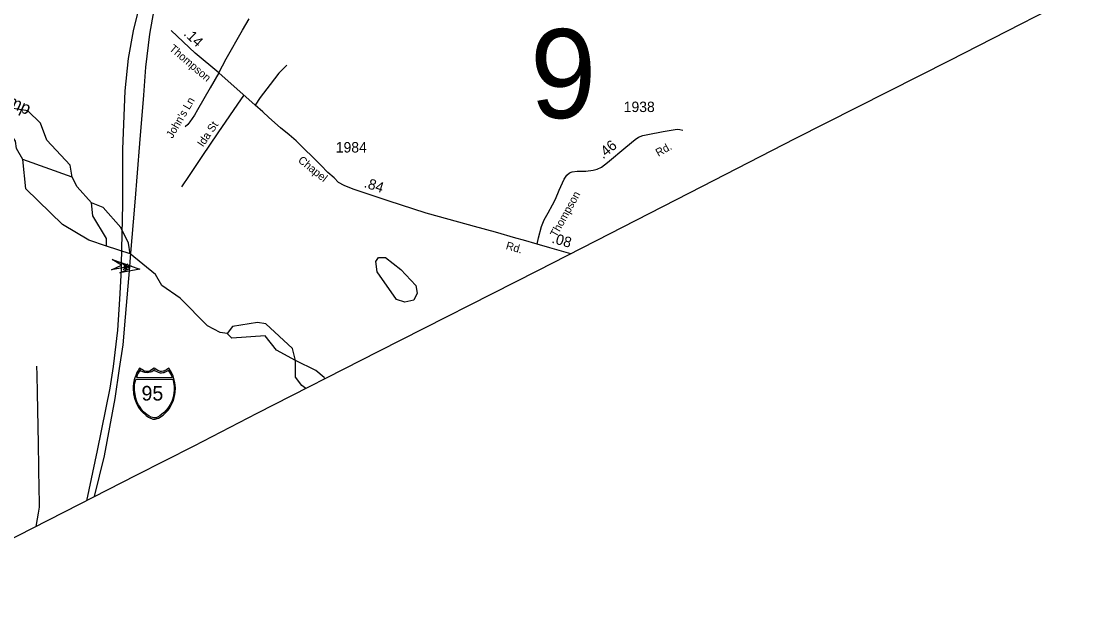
# Model space of a CAD drawing. Extents: x 2220236 to 2384410, y 720751 to 894131.
# Drawn here: x 2299448 to 2312183, y 748943 to 756055 of the extents above; entities that cross this region are included whole.
import ezdxf

# ---------------------------------------------------------------- set-up
doc = ezdxf.new("R2010")
doc.units = 0
for name, color, linetype in [('Exist Boundary Political CountyLine', 7, 'Continuous'), ('Exist Hydrographic Creek Single Shore', 7, 'Continuous'), ('Exist Hydrographic Creek Single Shore Label', 7, 'Continuous'), ('Exist Hydrographic Misc Water Feature', 7, 'Continuous'), ('Exist Hydrographic Pond Under 1500 Sq Ft', 7, 'Continuous'), ('Exist Road Non-System Type 51', 7, 'Continuous'), ('Exist Road Non-System Type 51 Label', 7, 'Continuous'), ('Exist Road Primary Interstate Divided Center Attributed', 7, 'Continuous'), ('Exist Road Primary Interstate Shield CELL', 7, 'Continuous'), ('Exist Road Primary Interstate Shield Number Label', 7, 'Continuous'), ('Exist Road Primary Interstate Structure Standard Bridge CELL', 7, 'Continuous'), ('Exist Road Secondary Mileage Hundredths English Label', 7, 'Continuous'), ('Exist Road Secondary Structure Standard Bridge Attributed CELL', 7, 'Continuous'), ('Exist Road Secondary Structure Standard Bridge Number Label', 7, 'Continuous'), ('Exist Road Secondary Type 20 Attributed', 7, 'Continuous'), ('Exist Road Secondary Type 51 Attributed', 7, 'Continuous'), ('Exist Road Secondary Type 51 Label', 7, 'Continuous'), ('Exist Road Secondary Type 51 Number Label', 7, 'Continuous')]:
    doc.layers.add(name, color=color, linetype=linetype)

msp = doc.modelspace()

# ---------------------------------------------------------------- linework, layer by layer
at = {"layer": 'Exist Boundary Political CountyLine'}
msp.add_lwpolyline([(2324918, 762929), (2323369, 762135), (2322391, 761632), (2321693, 761275), (2320800, 760815), (2319981, 760403), (2317987, 759382), (2316918, 758831), (2315940, 758332), (2312438, 756546), (2310566, 755586), (2308713, 754646), (2307603, 754075), (2306331, 753423), (2305629, 753064), (2303724, 752098), (2302269, 751355), (2301514, 750963), (2300820, 750611), (2300140, 750264), (2297549, 748943)], dxfattribs=at)
at = {"layer": 'Exist Hydrographic Creek Single Shore'}
for points in [[(2300059, 754185), (2300032, 754329), (2299754, 754632), (2299677, 754833), (2299526, 754981), (2299325, 755012), (2299124, 755158), (2298698, 755295), (2298548, 755279)], [(2300287, 753880), (2300119, 754070), (2300059, 754185)], [(2300752, 753268), (2300734, 753396), (2300640, 753585), (2300429, 753823), (2300287, 753880)], [(2301912, 752315), (2301828, 752324), (2301677, 752404), (2301349, 752735), (2301131, 752890), (2301054, 753021), (2300752, 753268)], [(2302377, 752429), (2302277, 752444), (2301977, 752399), (2301912, 752315)], [(2302731, 751990), (2302696, 752133), (2302377, 752429)], [(2303084, 751771), (2303075, 751788), (2302974, 751869), (2302731, 751990)]]:
    msp.add_lwpolyline(points, dxfattribs=at)
at = {"layer": 'Exist Hydrographic Misc Water Feature'}
for p, q in [((2300059, 754185), (2299465, 754397)), ((2300752, 753268), (2300468, 753359))]:
    msp.add_line(p, q, dxfattribs=at)
for points in [[(2299465, 754397), (2299389, 754529), (2299380, 754620), (2299304, 754729), (2299011, 754842), (2298818, 754988), (2298499, 755152)], [(2300468, 753359), (2300259, 753432), (2299940, 753619), (2299502, 754048), (2299465, 754397)], [(2300468, 753359), (2300467, 753450), (2300305, 753723), (2300287, 753880)], [(2302731, 751990), (2302505, 752112), (2302370, 752287), (2301970, 752258), (2301912, 752315)], [(2302856, 751654), (2302809, 751692), (2302733, 751790), (2302731, 751990)]]:
    msp.add_lwpolyline(points, dxfattribs=at)
at = {"layer": 'Exist Hydrographic Pond Under 1500 Sq Ft'}
msp.add_lwpolyline([(2304040, 752687), (2303940, 752719), (2303711, 753051), (2303693, 753175), (2303726, 753225), (2303809, 753226), (2303994, 753079), (2304171, 752889), (2304188, 752798), (2304148, 752714), (2304040, 752687)], dxfattribs=at)
at = {"layer": 'Exist Road Non-System Type 51'}
for points in [[(2301813, 755438), (2301709, 755258), (2301557, 754995), (2301523, 754931), (2301465, 754850), (2301441, 754818), (2301409, 754788)], [(2302628, 755529), (2302534, 755433), (2302427, 755296), (2302309, 755142), (2302250, 755050)], [(2301369, 754070), (2301461, 754205), (2301615, 754434), (2301805, 754718), (2301946, 754921), (2302042, 755060), (2302115, 755167)], [(2299632, 751922), (2299636, 751817), (2299640, 751604), (2299652, 750992), (2299657, 750433), (2299661, 750314), (2299662, 750234), (2299652, 750159), (2299639, 750093), (2299621, 749999)]]:
    msp.add_lwpolyline(points, dxfattribs=at)
at = {"layer": 'Exist Road Primary Interstate Divided Center Attributed'}
for points in [[(2300748, 753112), (2300757, 753228), (2300811, 753888), (2300867, 754590), (2300917, 755169), (2300940, 755506), (2300988, 755899), (2301038, 756192), (2301108, 756498), (2301167, 756711), (2301226, 756897), (2301305, 757119), (2301386, 757321), (2301479, 757520), (2301591, 757740), (2301746, 758029), (2301883, 758290), (2302338, 759141), (2302655, 759726), (2302744, 759892), (2302829, 760047)], [(2302646, 759891), (2302317, 759273), (2302003, 758695), (2301605, 757953), (2301316, 757422), (2301195, 757183), (2301114, 757001), (2301030, 756782), (2300957, 756571), (2300934, 756501), (2300870, 756279), (2300788, 755939), (2300727, 755610), (2300687, 755220), (2300662, 754523), (2300659, 753865), (2300646, 753144)], [(2300646, 753144), (2300645, 753079), (2300625, 752725), (2300600, 752354), (2300550, 751916), (2300508, 751660), (2300355, 750912), (2300230, 750310)], [(2300325, 750359), (2300445, 750846), (2300572, 751536), (2300625, 751893), (2300668, 752177), (2300698, 752511), (2300748, 753112)]]:
    msp.add_lwpolyline(points, dxfattribs=at)
at = {"layer": 'Exist Road Primary Interstate Shield CELL'}
for points in [[(2301041, 751286), (2301051, 751287), (2301063, 751289), (2301076, 751294), (2301090, 751300), (2301111, 751311), (2301127, 751321), (2301147, 751334), (2301173, 751358), (2301199, 751385), (2301222, 751416), (2301240, 751445), (2301256, 751478), (2301270, 751509), (2301280, 751545), (2301287, 751579), (2301291, 751615), (2301293, 751654), (2301291, 751699), (2301283, 751744), (2301276, 751773), (2301265, 751807), (2301256, 751828), (2301235, 751867), (2301216, 751896), (2301189, 751877), (2301171, 751868), (2301160, 751863), (2301149, 751861), (2301129, 751858), (2301116, 751859), (2301104, 751861), (2301094, 751864), (2301085, 751868), (2301041, 751896), (2300997, 751868), (2300988, 751863), (2300978, 751861), (2300969, 751859), (2300954, 751858), (2300942, 751859), (2300930, 751861), (2300921, 751863), (2300910, 751868), (2300865, 751896), (2300848, 751871), (2300833, 751845), (2300818, 751809), (2300808, 751781), (2300801, 751759), (2300793, 751717), (2300789, 751680), (2300788, 751654), (2300793, 751590), (2300800, 751555), (2300807, 751528), (2300831, 751468), (2300849, 751434), (2300864, 751410), (2300886, 751383), (2300898, 751370), (2300942, 751330), (2300972, 751310), (2300996, 751297), (2301007, 751293), (2301025, 751288)], [(2300871, 751876), (2300860, 751859), (2300847, 751836), (2300837, 751812), (2300827, 751786), (2301258, 751786), (2301248, 751808), (2301237, 751831), (2301226, 751851), (2301212, 751871), (2301188, 751856), (2301171, 751848), (2301156, 751843), (2301144, 751840), (2301126, 751839), (2301117, 751839), (2301092, 751845), (2301074, 751852), (2301057, 751863), (2301044, 751876), (2301010, 751855), (2300994, 751849), (2300977, 751844), (2300958, 751842), (2300928, 751845), (2300905, 751853), (2300885, 751863)], [(2301261, 751765), (2301265, 751752), (2301272, 751725), (2301275, 751704), (2301278, 751680), (2301277, 751639), (2301275, 751597), (2301271, 751572), (2301266, 751549), (2301259, 751523), (2301247, 751489), (2301232, 751461), (2301212, 751429), (2301190, 751401), (2301181, 751389), (2301163, 751371), (2301131, 751345), (2301107, 751327), (2301079, 751311), (2301065, 751304), (2301048, 751301), (2301035, 751302), (2301018, 751306), (2301004, 751310), (2300975, 751326), (2300951, 751342), (2300911, 751374), (2300890, 751399), (2300870, 751429), (2300852, 751459), (2300833, 751499), (2300819, 751538), (2300810, 751582), (2300803, 751634), (2300802, 751666), (2300804, 751697), (2300807, 751713), (2300811, 751733), (2300819, 751764)]]:
    msp.add_lwpolyline(points, close=True, dxfattribs=at)
at = {"layer": 'Exist Road Primary Interstate Structure Standard Bridge CELL'}
for p, q in [((2300682, 753137), (2300672, 753153)), ((2300714, 753135), (2300725, 753150)), ((2300668, 753075), (2300680, 753090)), ((2300695, 753089), (2300698, 753136)), ((2300721, 753072), (2300711, 753088))]:
    msp.add_line(p, q, dxfattribs=at)
msp.add_lwpolyline([(2300711, 753088), (2300714, 753135), (2300682, 753137), (2300680, 753090)], close=True, dxfattribs=at)
at = {"layer": 'Exist Road Secondary Structure Standard Bridge Attributed CELL'}
for points in [[(2300538, 753202), (2300768, 753122), (2300529, 753076), (2300647, 753131)], [(2300638, 753166), (2300868, 753085), (2300629, 753040), (2300747, 753094)]]:
    msp.add_lwpolyline(points, close=True, dxfattribs=at)
at = {"layer": 'Exist Road Secondary Type 20 Attributed'}
msp.add_lwpolyline([(2305624, 753384), (2305640, 753458), (2305677, 753596), (2305711, 753675), (2305757, 753759), (2305808, 753856), (2305844, 753923), (2305891, 754031), (2305949, 754164), (2305982, 754210), (2306013, 754238), (2306045, 754250), (2306104, 754258), (2306208, 754260), (2306298, 754272), (2306345, 754284), (2306395, 754307), (2306468, 754362), (2306687, 754548), (2306799, 754640), (2306841, 754668), (2306890, 754684), (2306951, 754698), (2307134, 754732), (2307302, 754761), (2307336, 754759), (2307370, 754749)], dxfattribs=at)
at = {"layer": 'Exist Road Secondary Type 51 Attributed'}
for points in [[(2301813, 755438), (2301901, 755603), (2302098, 755950), (2302179, 756086)], [(2301813, 755438), (2301529, 755671), (2301242, 755946)], [(2305624, 753384), (2305461, 753431), (2305369, 753456), (2305125, 753526), (2304877, 753595), (2304574, 753680), (2304298, 753757), (2303843, 753905), (2303421, 754043), (2303314, 754088), (2303248, 754122), (2303194, 754179), (2303120, 754244), (2303037, 754329), (2302740, 754622), (2302657, 754695), (2302551, 754779), (2302412, 754901), (2302339, 754970), (2302250, 755050), (2301813, 755438)], [(2306030, 753269), (2305778, 753341), (2305624, 753384)]]:
    msp.add_lwpolyline(points, dxfattribs=at)

# ---------------------------------------------------------------- texts
at = {"layer": 'Exist Hydrographic Creek Single Shore Label'}
msp.add_text('Swamp', height=150, rotation=335.3005, dxfattribs=at).set_placement((2298913, 755209))
at = {"layer": 'Exist Road Non-System Type 51 Label'}
for s, rotation, p in [("John's Ln", 59.6538, (2301258, 754644)), ('Ida St', 55.8081, (2301625, 754541))]:
    msp.add_text(s, height=95, rotation=rotation, dxfattribs=at).set_placement(p)
at = {"layer": 'Exist Road Primary Interstate Shield Number Label'}
msp.add_text('95', height=175, dxfattribs=at).set_placement((2300888, 751510))
at = {"layer": 'Exist Road Secondary Mileage Hundredths English Label'}
for s, rotation, p in [('.14', 316.2718, (2301385, 755896)), ('.46', 40.4042, (2306415, 754398)), ('.84', 341.8601, (2303544, 754069)), ('.08', 344.1488, (2305793, 753402))]:
    msp.add_text(s, height=125, rotation=rotation, dxfattribs=at).set_placement(p)
at = {"layer": 'Exist Road Secondary Structure Standard Bridge Number Label'}
msp.add_text('9', height=1066, dxfattribs=at).set_placement((2305541, 754895))
at = {"layer": 'Exist Road Secondary Type 51 Label'}
for s, rotation, p in [('Thompson', 319.4554, (2301213, 755714)), ('Rd.', 29.5528, (2307077, 754430)), ('Chapel', 321.0927, (2302754, 754375)), ('Thompson', 61.1643, (2305857, 753459)), ('Rd.', 343.8189, (2305244, 753326))]:
    msp.add_text(s, height=95, rotation=rotation, dxfattribs=at).set_placement(p)
at = {"layer": 'Exist Road Secondary Type 51 Number Label'}
for s, p in [('1938', (2306662, 754967)), ('1984', (2303214, 754482))]:
    msp.add_text(s, height=125, dxfattribs=at).set_placement(p)

doc.saveas('drawing.dxf')
